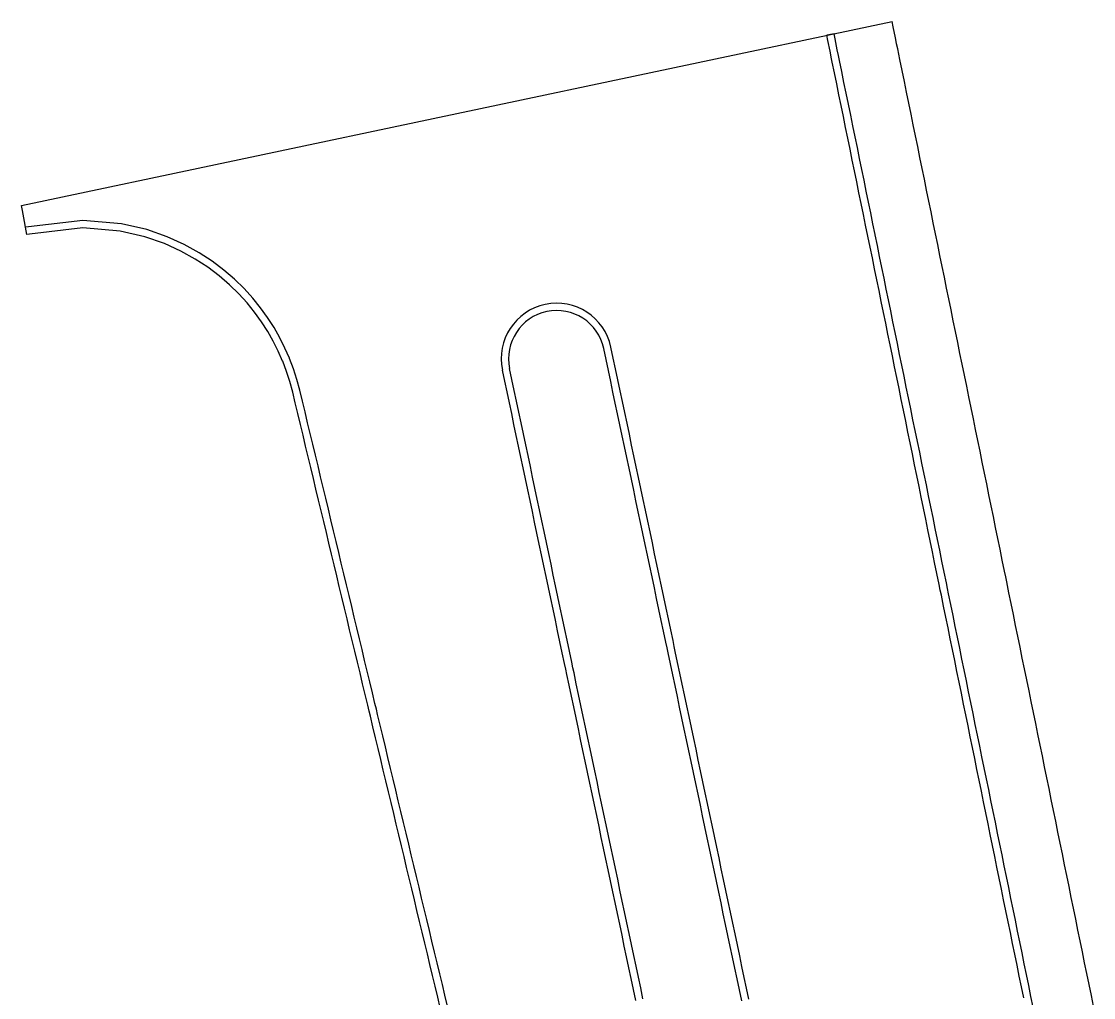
# Model space of a CAD drawing. Extents: x 2145147 to 2158018, y 137519 to 148068.
# Drawn here: x 2151897.9 to 2151994.4, y 143138.3 to 143226.2 of the extents above; entities that cross this region are included whole.
import ezdxf

# ---------------------------------------------------------------- set-up
doc = ezdxf.new("R2010")
doc.units = 0
doc.layers.add('PR_Phasing_Pavement_1', color=7, linetype='Continuous')

msp = doc.modelspace()

# ---------------------------------------------------------------- linework, layer by layer
at = {"layer": 'PR_Phasing_Pavement_1'}
msp.add_line((2151897.892, 143209.634), (2151976.246, 143226.202), dxfattribs=at)
for points in [[(2151994.378, 143137.525), (2151994.178, 143138.504), (2151993.977, 143139.484), (2151993.777, 143140.464), (2151993.577, 143141.444), (2151993.376, 143142.423), (2151993.176, 143143.403), (2151992.976, 143144.383), (2151992.775, 143145.363), (2151992.575, 143146.342), (2151992.375, 143147.322), (2151992.174, 143148.302), (2151991.974, 143149.282), (2151991.774, 143150.261), (2151991.573, 143151.241), (2151991.373, 143152.221), (2151991.173, 143153.201), (2151990.972, 143154.181), (2151990.772, 143155.16), (2151990.572, 143156.14), (2151990.371, 143157.12), (2151990.171, 143158.1), (2151989.971, 143159.079), (2151989.77, 143160.059), (2151989.57, 143161.039), (2151989.37, 143162.019), (2151989.169, 143162.998), (2151988.969, 143163.978), (2151988.769, 143164.958), (2151988.568, 143165.938), (2151988.368, 143166.917), (2151988.168, 143167.897), (2151987.967, 143168.877), (2151987.767, 143169.857), (2151987.567, 143170.836), (2151987.366, 143171.816), (2151987.166, 143172.796), (2151986.966, 143173.776), (2151986.765, 143174.755), (2151986.565, 143175.735), (2151986.471, 143176.196), (2151986.365, 143176.715), (2151986.164, 143177.695), (2151985.964, 143178.674), (2151985.764, 143179.654), (2151985.563, 143180.634), (2151985.363, 143181.614), (2151985.163, 143182.593), (2151984.962, 143183.573), (2151984.762, 143184.553), (2151984.562, 143185.533), (2151984.361, 143186.512), (2151984.161, 143187.492), (2151983.961, 143188.472), (2151983.76, 143189.452), (2151983.56, 143190.431), (2151983.36, 143191.411), (2151983.159, 143192.391), (2151982.959, 143193.371), (2151982.759, 143194.35), (2151982.558, 143195.33), (2151982.358, 143196.31), (2151982.158, 143197.29), (2151981.957, 143198.269), (2151981.757, 143199.249), (2151981.557, 143200.229), (2151981.356, 143201.209), (2151981.156, 143202.188), (2151980.956, 143203.168), (2151980.755, 143204.148), (2151980.555, 143205.128), (2151980.355, 143206.107), (2151980.155, 143207.087), (2151979.954, 143208.067), (2151979.952, 143208.077), (2151979.754, 143209.047), (2151979.554, 143210.026), (2151979.353, 143211.006), (2151979.153, 143211.986), (2151978.953, 143212.966), (2151978.752, 143213.945), (2151978.552, 143214.925), (2151978.352, 143215.905), (2151978.151, 143216.885), (2151977.951, 143217.864), (2151977.751, 143218.844), (2151977.55, 143219.824), (2151977.35, 143220.804), (2151977.15, 143221.783), (2151976.949, 143222.763), (2151976.749, 143223.743), (2151976.657, 143224.194), (2151976.655, 143224.203), (2151976.549, 143224.723), (2151976.348, 143225.702), (2151976.246, 143226.202)], [(2151988.946, 143137.435), (2151988.745, 143138.414), (2151988.545, 143139.394), (2151988.345, 143140.374), (2151988.144, 143141.354), (2151987.944, 143142.334), (2151987.744, 143143.313), (2151987.543, 143144.293), (2151987.343, 143145.273), (2151987.143, 143146.253), (2151986.942, 143147.232), (2151986.742, 143148.212), (2151986.542, 143149.192), (2151986.342, 143150.172), (2151986.141, 143151.151), (2151985.941, 143152.131), (2151985.741, 143153.111), (2151985.54, 143154.091), (2151985.34, 143155.07), (2151985.14, 143156.05), (2151984.939, 143157.03), (2151984.739, 143158.01), (2151984.539, 143158.989), (2151984.338, 143159.969), (2151984.138, 143160.949), (2151983.938, 143161.929), (2151983.737, 143162.908), (2151983.537, 143163.888), (2151983.337, 143164.868), (2151983.136, 143165.848), (2151982.936, 143166.827), (2151982.736, 143167.807), (2151982.535, 143168.787), (2151982.335, 143169.767), (2151982.135, 143170.746), (2151981.934, 143171.726), (2151981.734, 143172.706), (2151981.534, 143173.686), (2151981.333, 143174.665), (2151981.239, 143175.126), (2151981.133, 143175.645), (2151980.933, 143176.625), (2151980.732, 143177.605), (2151980.532, 143178.584), (2151980.332, 143179.564), (2151980.131, 143180.544), (2151979.931, 143181.524), (2151979.731, 143182.503), (2151979.53, 143183.483), (2151979.33, 143184.463), (2151979.13, 143185.443), (2151978.929, 143186.422), (2151978.729, 143187.402), (2151978.529, 143188.382), (2151978.328, 143189.362), (2151978.128, 143190.341), (2151977.928, 143191.321), (2151977.727, 143192.301), (2151977.527, 143193.281), (2151977.327, 143194.26), (2151977.126, 143195.24), (2151976.926, 143196.22), (2151976.726, 143197.2), (2151976.525, 143198.179), (2151976.325, 143199.159), (2151976.125, 143200.139), (2151975.924, 143201.119), (2151975.724, 143202.098), (2151975.524, 143203.078), (2151975.323, 143204.058), (2151975.123, 143205.038), (2151974.923, 143206.017), (2151974.722, 143206.997), (2151974.72, 143207.007), (2151974.522, 143207.977), (2151974.322, 143208.957), (2151974.121, 143209.936), (2151973.921, 143210.916), (2151973.721, 143211.896), (2151973.52, 143212.876), (2151973.32, 143213.855), (2151973.12, 143214.835), (2151972.919, 143215.815), (2151972.719, 143216.795), (2151972.519, 143217.774), (2151972.318, 143218.754), (2151972.118, 143219.734), (2151971.918, 143220.714), (2151971.717, 143221.693), (2151971.517, 143222.673), (2151971.425, 143223.124), (2151971.423, 143223.134), (2151971.317, 143223.653), (2151971.116, 143224.633), (2151971.022, 143225.093), (2151970.368, 143224.959)], [(2151988.091, 143138.281), (2151987.891, 143139.26), (2151987.691, 143140.24), (2151987.49, 143141.22), (2151987.29, 143142.2), (2151987.09, 143143.18), (2151986.889, 143144.159), (2151986.689, 143145.139), (2151986.489, 143146.119), (2151986.288, 143147.099), (2151986.088, 143148.078), (2151985.888, 143149.058), (2151985.687, 143150.038), (2151985.487, 143151.018), (2151985.287, 143151.997), (2151985.086, 143152.977), (2151984.886, 143153.957), (2151984.686, 143154.937), (2151984.485, 143155.916), (2151984.285, 143156.896), (2151984.085, 143157.876), (2151983.884, 143158.856), (2151983.684, 143159.835), (2151983.484, 143160.815), (2151983.283, 143161.795), (2151983.083, 143162.775), (2151982.883, 143163.754), (2151982.682, 143164.734), (2151982.482, 143165.714), (2151982.282, 143166.694), (2151982.081, 143167.673), (2151981.881, 143168.653), (2151981.681, 143169.633), (2151981.48, 143170.613), (2151981.28, 143171.592), (2151981.08, 143172.572), (2151980.879, 143173.552), (2151980.679, 143174.532), (2151980.585, 143174.992), (2151980.479, 143175.511), (2151980.278, 143176.491), (2151980.078, 143177.471), (2151979.878, 143178.451), (2151979.677, 143179.43), (2151979.477, 143180.41), (2151979.277, 143181.39), (2151979.077, 143182.37), (2151978.876, 143183.349), (2151978.676, 143184.329), (2151978.476, 143185.309), (2151978.275, 143186.289), (2151978.075, 143187.268), (2151977.875, 143188.248), (2151977.674, 143189.228), (2151977.474, 143190.208), (2151977.274, 143191.187), (2151977.073, 143192.167), (2151976.873, 143193.147), (2151976.673, 143194.127), (2151976.472, 143195.106), (2151976.272, 143196.086), (2151976.072, 143197.066), (2151975.871, 143198.046), (2151975.671, 143199.025), (2151975.471, 143200.005), (2151975.27, 143200.985), (2151975.07, 143201.965), (2151974.87, 143202.944), (2151974.669, 143203.924), (2151974.469, 143204.904), (2151974.269, 143205.884), (2151974.068, 143206.863), (2151974.066, 143206.873), (2151973.868, 143207.843), (2151973.668, 143208.823), (2151973.467, 143209.803), (2151973.267, 143210.782), (2151973.067, 143211.762), (2151972.866, 143212.742), (2151972.666, 143213.722), (2151972.466, 143214.701), (2151972.265, 143215.681), (2151972.065, 143216.661), (2151971.865, 143217.641), (2151971.664, 143218.62), (2151971.464, 143219.6), (2151971.264, 143220.58), (2151971.063, 143221.56), (2151970.863, 143222.539), (2151970.771, 143222.99), (2151970.769, 143223), (2151970.663, 143223.519), (2151970.462, 143224.499), (2151970.368, 143224.959)], [(2151936.238, 143137.537), (2151936.004, 143138.51), (2151935.771, 143139.483), (2151935.538, 143140.456), (2151935.305, 143141.428), (2151935.072, 143142.401), (2151934.839, 143143.374), (2151934.606, 143144.347), (2151934.373, 143145.32), (2151934.139, 143146.292), (2151933.906, 143147.265), (2151933.673, 143148.238), (2151933.44, 143149.211), (2151933.207, 143150.184), (2151932.974, 143151.157), (2151932.741, 143152.129), (2151932.508, 143153.102), (2151932.274, 143154.075), (2151932.041, 143155.048), (2151931.808, 143156.021), (2151931.575, 143156.993), (2151931.342, 143157.966), (2151931.109, 143158.939), (2151930.876, 143159.912), (2151930.643, 143160.885), (2151930.409, 143161.858), (2151930.176, 143162.83), (2151929.943, 143163.803), (2151929.834, 143164.26), (2151929.71, 143164.776), (2151929.477, 143165.749), (2151929.244, 143166.722), (2151929.011, 143167.694), (2151928.778, 143168.667), (2151928.545, 143169.64), (2151928.311, 143170.613), (2151928.078, 143171.586), (2151927.845, 143172.559), (2151927.612, 143173.531), (2151927.379, 143174.504), (2151927.146, 143175.477), (2151926.913, 143176.45), (2151926.68, 143177.423), (2151926.446, 143178.395), (2151926.213, 143179.368), (2151925.98, 143180.341), (2151925.747, 143181.314), (2151925.514, 143182.287), (2151925.281, 143183.26), (2151925.048, 143184.232), (2151924.815, 143185.205), (2151924.581, 143186.178), (2151924.348, 143187.151), (2151924.115, 143188.124), (2151923.882, 143189.096), (2151923.649, 143190.069), (2151923.416, 143191.042), (2151923.183, 143192.015), (2151922.95, 143192.988), (2151922.689, 143193.955), (2151922.38, 143194.911), (2151922.02, 143195.857), (2151922.016, 143195.867), (2151921.609, 143196.793), (2151921.144, 143197.716), (2151920.624, 143198.629), (2151920.047, 143199.529), (2151919.407, 143200.415), (2151918.701, 143201.288), (2151917.922, 143202.146), (2151917.063, 143202.986), (2151916.113, 143203.807), (2151915.058, 143204.607), (2151913.879, 143205.379), (2151912.546, 143206.119), (2151911.011, 143206.817), (2151909.188, 143207.454), (2151906.887, 143207.989), (2151903.408, 143208.276), (2151898.516, 143207.711), (2151898.262, 143207.668), (2151898.152, 143208.186), (2151897.975, 143209.171), (2151897.892, 143209.634)], [(2151935.588, 143137.382), (2151935.355, 143138.354), (2151935.122, 143139.327), (2151934.889, 143140.3), (2151934.656, 143141.273), (2151934.423, 143142.246), (2151934.19, 143143.218), (2151933.956, 143144.191), (2151933.723, 143145.164), (2151933.49, 143146.137), (2151933.257, 143147.11), (2151933.024, 143148.083), (2151932.791, 143149.055), (2151932.558, 143150.028), (2151932.325, 143151.001), (2151932.091, 143151.974), (2151931.858, 143152.947), (2151931.625, 143153.919), (2151931.392, 143154.892), (2151931.159, 143155.865), (2151930.926, 143156.838), (2151930.693, 143157.811), (2151930.46, 143158.784), (2151930.226, 143159.756), (2151929.993, 143160.729), (2151929.76, 143161.702), (2151929.527, 143162.675), (2151929.294, 143163.648), (2151929.184, 143164.105), (2151929.061, 143164.62), (2151928.828, 143165.593), (2151928.595, 143166.566), (2151928.361, 143167.539), (2151928.128, 143168.512), (2151927.895, 143169.484), (2151927.662, 143170.457), (2151927.429, 143171.43), (2151927.196, 143172.403), (2151926.963, 143173.376), (2151926.73, 143174.349), (2151926.497, 143175.321), (2151926.263, 143176.294), (2151926.03, 143177.267), (2151925.797, 143178.24), (2151925.564, 143179.213), (2151925.331, 143180.185), (2151925.098, 143181.158), (2151924.865, 143182.131), (2151924.632, 143183.104), (2151924.398, 143184.077), (2151924.165, 143185.05), (2151923.932, 143186.022), (2151923.699, 143186.995), (2151923.466, 143187.968), (2151923.233, 143188.941), (2151923, 143189.914), (2151922.767, 143190.886), (2151922.533, 143191.859), (2151922.301, 143192.83), (2151922.049, 143193.765), (2151921.75, 143194.69), (2151921.402, 143195.604), (2151921.398, 143195.613), (2151921.004, 143196.508), (2151920.556, 143197.401), (2151920.053, 143198.283), (2151919.495, 143199.153), (2151918.876, 143200.01), (2151918.194, 143200.854), (2151917.441, 143201.683), (2151916.61, 143202.495), (2151915.692, 143203.289), (2151914.673, 143204.061), (2151913.533, 143204.808), (2151912.244, 143205.524), (2151910.761, 143206.198), (2151908.999, 143206.813), (2151906.774, 143207.331), (2151903.411, 143207.608), (2151898.628, 143207.053), (2151898.391, 143207.026), (2151898.262, 143207.668)], [(2151962.714, 143138.025), (2151962.507, 143139.003), (2151962.3, 143139.982), (2151962.093, 143140.96), (2151961.886, 143141.939), (2151961.679, 143142.917), (2151961.473, 143143.895), (2151961.266, 143144.874), (2151961.059, 143145.852), (2151960.852, 143146.83), (2151960.645, 143147.809), (2151960.438, 143148.787), (2151960.231, 143149.765), (2151960.024, 143150.744), (2151959.817, 143151.722), (2151959.611, 143152.701), (2151959.404, 143153.679), (2151959.197, 143154.657), (2151958.99, 143155.636), (2151958.783, 143156.614), (2151958.576, 143157.592), (2151958.369, 143158.571), (2151958.162, 143159.549), (2151957.956, 143160.528), (2151957.749, 143161.506), (2151957.542, 143162.484), (2151957.335, 143163.463), (2151957.128, 143164.441), (2151956.921, 143165.419), (2151956.714, 143166.398), (2151956.507, 143167.376), (2151956.3, 143168.354), (2151956.094, 143169.333), (2151955.996, 143169.793), (2151955.887, 143170.311), (2151955.68, 143171.29), (2151955.473, 143172.268), (2151955.266, 143173.246), (2151955.059, 143174.225), (2151954.852, 143175.203), (2151954.645, 143176.181), (2151954.439, 143177.16), (2151954.232, 143178.138), (2151954.025, 143179.116), (2151953.818, 143180.095), (2151953.611, 143181.073), (2151953.404, 143182.052), (2151953.197, 143183.03), (2151952.99, 143184.008), (2151952.784, 143184.987), (2151952.577, 143185.965), (2151952.37, 143186.943), (2151952.163, 143187.922), (2151951.956, 143188.9), (2151951.749, 143189.879), (2151951.542, 143190.857), (2151951.335, 143191.835), (2151951.128, 143192.814), (2151950.922, 143193.792), (2151950.715, 143194.77), (2151950.508, 143195.749), (2151950.299, 143196.737)], [(2151963.36, 143138.162), (2151963.153, 143139.14), (2151962.946, 143140.118), (2151962.739, 143141.097), (2151962.532, 143142.075), (2151962.325, 143143.053), (2151962.118, 143144.032), (2151961.911, 143145.01), (2151961.704, 143145.989), (2151961.498, 143146.967), (2151961.291, 143147.945), (2151961.084, 143148.924), (2151960.877, 143149.902), (2151960.67, 143150.88), (2151960.463, 143151.859), (2151960.256, 143152.837), (2151960.049, 143153.815), (2151959.843, 143154.794), (2151959.636, 143155.772), (2151959.429, 143156.751), (2151959.222, 143157.729), (2151959.015, 143158.707), (2151958.808, 143159.686), (2151958.601, 143160.664), (2151958.394, 143161.642), (2151958.188, 143162.621), (2151957.981, 143163.599), (2151957.774, 143164.578), (2151957.567, 143165.556), (2151957.36, 143166.534), (2151957.153, 143167.513), (2151956.946, 143168.491), (2151956.739, 143169.469), (2151956.642, 143169.929), (2151956.532, 143170.448), (2151956.326, 143171.426), (2151956.119, 143172.404), (2151955.912, 143173.383), (2151955.705, 143174.361), (2151955.498, 143175.34), (2151955.291, 143176.318), (2151955.084, 143177.296), (2151954.877, 143178.275), (2151954.671, 143179.253), (2151954.464, 143180.231), (2151954.257, 143181.21), (2151954.05, 143182.188), (2151953.843, 143183.166), (2151953.636, 143184.145), (2151953.429, 143185.123), (2151953.222, 143186.102), (2151953.015, 143187.08), (2151952.809, 143188.058), (2151952.602, 143189.037), (2151952.395, 143190.015), (2151952.188, 143190.993), (2151951.981, 143191.972), (2151951.774, 143192.95), (2151951.567, 143193.929), (2151951.36, 143194.907), (2151951.154, 143195.885), (2151950.945, 143196.873)], [(2151953.182, 143138.054), (2151952.975, 143139.032), (2151952.768, 143140.01), (2151952.561, 143140.989), (2151952.354, 143141.967), (2151952.147, 143142.946), (2151951.94, 143143.924), (2151951.734, 143144.902), (2151951.527, 143145.881), (2151951.32, 143146.859), (2151951.113, 143147.837), (2151950.906, 143148.816), (2151950.699, 143149.794), (2151950.492, 143150.772), (2151950.285, 143151.751), (2151950.078, 143152.729), (2151949.872, 143153.708), (2151949.665, 143154.686), (2151949.458, 143155.664), (2151949.251, 143156.643), (2151949.044, 143157.621), (2151948.837, 143158.599), (2151948.63, 143159.578), (2151948.423, 143160.556), (2151948.217, 143161.534), (2151948.01, 143162.513), (2151947.803, 143163.491), (2151947.596, 143164.47), (2151947.389, 143165.448), (2151947.182, 143166.426), (2151946.975, 143167.405), (2151946.878, 143167.865), (2151946.768, 143168.383), (2151946.561, 143169.361), (2151946.355, 143170.34), (2151946.148, 143171.318), (2151945.941, 143172.297), (2151945.734, 143173.275), (2151945.527, 143174.253), (2151945.32, 143175.232), (2151945.113, 143176.21), (2151944.906, 143177.188), (2151944.7, 143178.167), (2151944.493, 143179.145), (2151944.286, 143180.123), (2151944.079, 143181.102), (2151943.872, 143182.08), (2151943.665, 143183.059), (2151943.458, 143184.037), (2151943.251, 143185.015), (2151943.045, 143185.994), (2151942.838, 143186.972), (2151942.631, 143187.95), (2151942.424, 143188.929), (2151942.217, 143189.907), (2151942.01, 143190.885), (2151941.803, 143191.864), (2151941.596, 143192.842), (2151941.389, 143193.821), (2151941.181, 143194.809)], [(2151953.827, 143138.19), (2151953.621, 143139.169), (2151953.414, 143140.147), (2151953.207, 143141.125), (2151953, 143142.104), (2151952.793, 143143.082), (2151952.586, 143144.06), (2151952.379, 143145.039), (2151952.172, 143146.017), (2151951.965, 143146.996), (2151951.759, 143147.974), (2151951.552, 143148.952), (2151951.345, 143149.931), (2151951.138, 143150.909), (2151950.931, 143151.887), (2151950.724, 143152.866), (2151950.517, 143153.844), (2151950.31, 143154.822), (2151950.104, 143155.801), (2151949.897, 143156.779), (2151949.69, 143157.758), (2151949.483, 143158.736), (2151949.276, 143159.714), (2151949.069, 143160.693), (2151948.862, 143161.671), (2151948.655, 143162.649), (2151948.448, 143163.628), (2151948.242, 143164.606), (2151948.035, 143165.584), (2151947.828, 143166.563), (2151947.621, 143167.541), (2151947.524, 143168.001), (2151947.414, 143168.52), (2151947.207, 143169.498), (2151947, 143170.476), (2151946.793, 143171.455), (2151946.587, 143172.433), (2151946.38, 143173.411), (2151946.173, 143174.39), (2151945.966, 143175.368), (2151945.759, 143176.347), (2151945.552, 143177.325), (2151945.345, 143178.303), (2151945.138, 143179.282), (2151944.932, 143180.26), (2151944.725, 143181.238), (2151944.518, 143182.217), (2151944.311, 143183.195), (2151944.104, 143184.173), (2151943.897, 143185.152), (2151943.69, 143186.13), (2151943.483, 143187.109), (2151943.276, 143188.087), (2151943.07, 143189.065), (2151942.863, 143190.044), (2151942.656, 143191.022), (2151942.449, 143192), (2151942.242, 143192.979), (2151942.035, 143193.957), (2151941.826, 143194.945)]]:
    msp.add_lwpolyline(points, dxfattribs=at)
for radius in [4.99, 4.33]:
    msp.add_arc((2151946.063, 143195.841), radius, 11.93962, 191.93962, dxfattribs=at)

doc.saveas('drawing.dxf')
